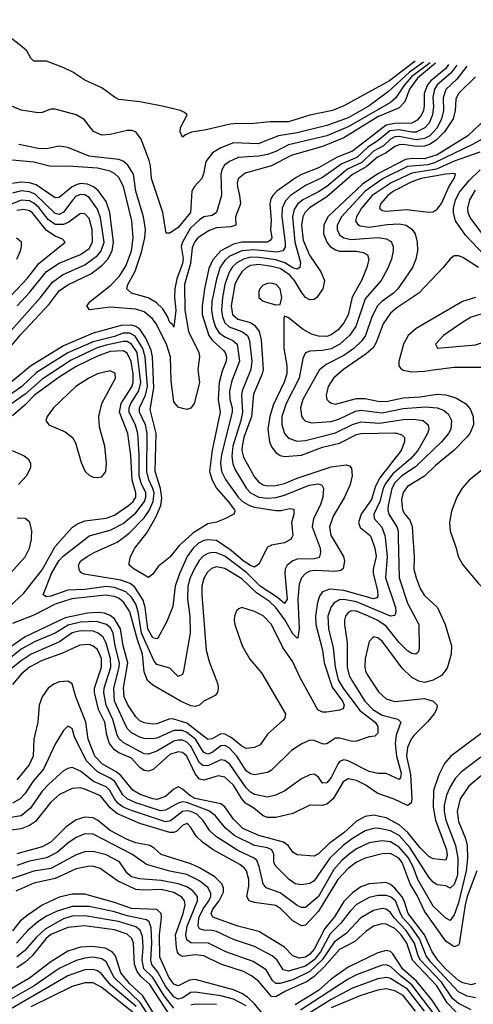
# Model space of a CAD drawing. Header units: inches. Extents: x 1308407 to 1441228, y 959628 to 1036311.
# Tile 623 of 656: x 1380843 to 1382980, y 1027802 to 1032437. Entities that reach past the tile are written whole.
import ezdxf

# ---------------------------------------------------------------- set-up
doc = ezdxf.new("R2010")
doc.units = ezdxf.units.IN
doc.header["$MEASUREMENT"] = 0
doc.layers.add('B3082', color=7, linetype='Continuous')
doc.layers.add('B3083', color=7, linetype='Continuous')

msp = doc.modelspace()

# ---------------------------------------------------------------- linework, layer by layer
at = {"layer": 'B3082', "color": 5}
for points, elevation in [([(1380690, 1029710.5), (1380870, 1029908.7), (1380889.3, 1029950), (1380898.3, 1029990), (1380898.9, 1030000)], 2520), ([(1382564.5, 1030000), (1382574.3, 1029910), (1382566.7, 1029810), (1382613, 1029670), (1382614.7, 1029650), (1382610, 1029632.8), (1382590, 1029628.9), (1382430, 1029696.3), (1382370, 1029708.2), (1382350, 1029705.7), (1382322.5, 1029690), (1382308.9, 1029670), (1382295.3, 1029630), (1382297.5, 1029570), (1382319.7, 1029479.7), (1382328.6, 1029391.4), (1382343.5, 1029330), (1382367.4, 1029290), (1382445.7, 1029185.7), (1382517.1, 1029130), (1382530.5, 1029110), (1382530, 1029079.3), (1382515.9, 1029064.1), (1382490, 1029062.3), (1382430, 1029040.7), (1382410, 1029040.2), (1382350, 1029055.7), (1382330, 1029054.8), (1382290, 1029027.9), (1382273.3, 1029026.7), (1382230, 1029043.7), (1382210, 1029045.2), (1382171.8, 1029028.2), (1382123.5, 1028996.5), (1382030, 1028904.5), (1382010, 1028893.3), (1381950, 1028883.4), (1381930, 1028886.6), (1381910, 1028901), (1381865.6, 1028970), (1381830, 1029010.2), (1381810, 1029020.1), (1381790, 1029018.7), (1381750, 1028988.3), (1381730, 1028980.1), (1381722.4, 1028982.4), (1381708.8, 1028988.8), (1381670.8, 1029050.8), (1381630, 1029082.6), (1381610, 1029090.8), (1381569.2, 1029090.8), (1381490, 1029055.4), (1381470, 1029052), (1381430, 1029053.4), (1381410, 1029059.3), (1381370, 1029080.7), (1381350, 1029100.9), (1381290, 1029230), (1381286.6, 1029290), (1381312.1, 1029390), (1381312.9, 1029410), (1381292.5, 1029490), (1381283.2, 1029550), (1381272.4, 1029572.4), (1381252.4, 1029590), (1381204.5, 1029604.5), (1381130, 1029601.7), (1381072.1, 1029587.9), (1381010, 1029550), (1380916.8, 1029510), (1380850, 1029474.8), (1380750, 1029394.3)], 2540), ([(1380768.8, 1029650), (1380862.8, 1029737.2), (1380950, 1029848), (1381010, 1029957.1), (1381048.7, 1030000)], 2480), ([(1382626.3, 1030000), (1382630.8, 1029810), (1382670, 1029691.1), (1382722.8, 1029590), (1382724.5, 1029475.5), (1382719.3, 1029460.7), (1382708.8, 1029451.2), (1382690, 1029454.2), (1382670, 1029465.6), (1382630, 1029505.5), (1382570, 1029583.1), (1382530, 1029609.7), (1382486.1, 1029630), (1382430, 1029652.4), (1382406.1, 1029653.9), (1382390, 1029647.3), (1382378.4, 1029630), (1382372.9, 1029610), (1382372.3, 1029590), (1382385.6, 1029505.6), (1382385.4, 1029390), (1382395.7, 1029350), (1382410, 1029321.4), (1382468.7, 1029230), (1382507.1, 1029190), (1382550, 1029163.9), (1382624.4, 1029144.4), (1382638.7, 1029130), (1382616.3, 1029070), (1382611.5, 1029030), (1382617.4, 1028970), (1382639.3, 1028890), (1382636.8, 1028870), (1382630, 1028860.8), (1382570, 1028888.5), (1382530, 1028888.4), (1382490, 1028897.9), (1382390, 1028948.6), (1382370, 1028952.9), (1382350, 1028945.3), (1382343.3, 1028936.7), (1382310, 1028869.9), (1382290, 1028845.3), (1382270, 1028843.7), (1382250, 1028872), (1382230, 1028886), (1382210, 1028882.6), (1382170, 1028864.2), (1382092.7, 1028807.3), (1382050, 1028786.2), (1382010, 1028777.8), (1381950, 1028790.3), (1381930, 1028800.3), (1381910, 1028821.3), (1381832.7, 1028932.7), (1381810, 1028950.7), (1381790, 1028953), (1381730, 1028924.9), (1381706, 1028926), (1381690, 1028938.4), (1381650, 1029018.1), (1381630, 1029036.7), (1381610, 1029045.4), (1381590, 1029046.3), (1381570, 1029041), (1381490, 1028994.2), (1381450, 1028980.7), (1381430, 1028980.9), (1381330, 1029035.3), (1381311.9, 1029051.9), (1381301.9, 1029070), (1381282.8, 1029142.8), (1381251.3, 1029210), (1381240.1, 1029270), (1381241.2, 1029290), (1381272.4, 1029390), (1381270.5, 1029430), (1381250, 1029502.8), (1381235.8, 1029530), (1381213.2, 1029550), (1381190, 1029558.3), (1381130, 1029560.1), (1381090, 1029550.7), (1381031, 1029509), (1380897.7, 1029450), (1380850, 1029418.9), (1380789.7, 1029370)], 2560), ([(1382498.1, 1030000), (1382516.6, 1029950), (1382521.8, 1029910), (1382508.6, 1029850), (1382508.7, 1029830), (1382529.2, 1029750.8), (1382530, 1029722.6), (1382524.9, 1029715.1), (1382509.6, 1029710.4), (1382370, 1029750.7), (1382303.8, 1029756.2), (1382270, 1029744), (1382255.7, 1029724.3), (1382245.7, 1029694.3), (1382236.1, 1029630), (1382238.6, 1029590), (1382268.7, 1029470), (1382277.2, 1029410), (1382315.6, 1029295.6), (1382363.4, 1029230), (1382372.2, 1029210), (1382367.2, 1029192.8), (1382350, 1029186.3), (1382290, 1029177.3), (1382270, 1029177.2), (1382248, 1029188), (1382163, 1029343), (1382130, 1029414.4), (1382082.8, 1029482.8), (1382030, 1029590.2), (1381990, 1029631.4), (1381950, 1029651.2), (1381890, 1029669.9), (1381875.3, 1029664.7), (1381865.1, 1029654.9), (1381855, 1029630), (1381852.9, 1029610), (1381856, 1029590), (1381891.5, 1029490), (1381927.7, 1029427.7), (1381982.6, 1029362.6), (1382094.6, 1029170), (1382091.9, 1029150), (1382082, 1029138), (1382010, 1029074), (1381976.5, 1029023.5), (1381950, 1029011.1), (1381910, 1029007.2), (1381890, 1029017.7), (1381838.8, 1029058.8), (1381810, 1029073.5), (1381790, 1029075.3), (1381750, 1029052.9), (1381730, 1029048.9), (1381630, 1029125.2), (1381570, 1029145.1), (1381550, 1029146.1), (1381490, 1029122.6), (1381470, 1029121.2), (1381430, 1029127.4), (1381410, 1029136.1), (1381390, 1029156.4), (1381352.6, 1029212.6), (1381335.4, 1029250), (1381332.6, 1029292.6), (1381352.4, 1029410), (1381331.1, 1029490), (1381317.8, 1029570), (1381290, 1029616.6), (1381270, 1029632), (1381243.1, 1029643.1), (1381210, 1029647.5), (1381163.5, 1029643.5), (1381058.4, 1029621.6), (1380870, 1029531.5), (1380797.3, 1029482.7)], 2520), ([(1382314.9, 1030000), (1382368.6, 1029910), (1382372.3, 1029887.7), (1382366.6, 1029853.4), (1382355.3, 1029844.7), (1382330, 1029840.5), (1382235.3, 1029844.7), (1382210, 1029842), (1382188.9, 1029831.1), (1382170.5, 1029809.5), (1382159.8, 1029780.2), (1382152.7, 1029710), (1382159.5, 1029570), (1382153.1, 1029526.9), (1382150, 1029525.7), (1382130, 1029547.1), (1382092.6, 1029612.6), (1382050.1, 1029670.1), (1382019.2, 1029699.2), (1381959, 1029739), (1381890, 1029805.8), (1381810, 1029854.4), (1381770, 1029861.9), (1381746.3, 1029853.7), (1381725.6, 1029834.4), (1381710, 1029806.6), (1381701.5, 1029770), (1381701.8, 1029730), (1381721, 1029470), (1381736.2, 1029416.2), (1381776.4, 1029310), (1381778.8, 1029290), (1381775.5, 1029270), (1381764.3, 1029255.7), (1381711.4, 1029230), (1381689.7, 1029210.3), (1381670, 1029204), (1381650, 1029207.6), (1381600.6, 1029230), (1381470, 1029304.8), (1381446, 1029326), (1381430, 1029366.9), (1381421.1, 1029450), (1381397.6, 1029517.6), (1381361.4, 1029650), (1381333.7, 1029693.7), (1381312, 1029712), (1381290, 1029722.1), (1381248.3, 1029728.3), (1381089.4, 1029710.6), (1381010, 1029685.4), (1380910, 1029635), (1380810, 1029594.4)], 2480), ([(1382694.9, 1030000), (1382700.5, 1029910), (1382699.7, 1029850), (1382710, 1029810.3), (1382730, 1029760.2), (1382748.6, 1029728.6), (1382810.8, 1029670), (1382846.6, 1029590), (1382876.8, 1029490), (1382876.1, 1029450), (1382856, 1029384), (1382829.6, 1029350.4), (1382790, 1029328.2), (1382750, 1029317.9), (1382723.3, 1029323.3), (1382690, 1029341.3), (1382644.4, 1029384.4), (1382550, 1029511.8), (1382530, 1029527.4), (1382510, 1029531.5), (1382489.6, 1029510.4), (1382470.1, 1029430), (1382468.6, 1029390), (1382472.5, 1029370), (1382483.1, 1029350), (1382533.1, 1029273.1), (1382570, 1029240.4), (1382610, 1029227.9), (1382750, 1029242.7), (1382790, 1029230.2), (1382809.2, 1029210), (1382806.7, 1029190), (1382795, 1029170), (1382765.9, 1029134.1), (1382701.6, 1029070), (1382686.9, 1029050), (1382669.1, 1029010.9), (1382665.6, 1028970), (1382683.9, 1028883.9), (1382689.7, 1028770.3), (1382686.4, 1028750), (1382670, 1028738.6), (1382607.7, 1028767.7), (1382530, 1028795.3), (1382470, 1028835.4), (1382430, 1028856.2), (1382390, 1028863.1), (1382366.1, 1028850), (1382319.1, 1028770), (1382290, 1028744.5), (1382270, 1028737.6), (1382210, 1028740.4), (1382130, 1028700.7), (1382050, 1028681.7), (1382010, 1028682.1), (1381989.9, 1028690), (1381946.1, 1028726.1), (1381906.5, 1028750), (1381890, 1028769.1), (1381850, 1028834.7), (1381810, 1028872.2), (1381777.4, 1028877.4), (1381710, 1028858), (1381690, 1028862.1), (1381670, 1028887.7), (1381630.9, 1028970.9), (1381610, 1028987.2), (1381590, 1028990.8), (1381550, 1028978.4), (1381471.9, 1028908.1), (1381450, 1028900.7), (1381430, 1028903.3), (1381410, 1028917.9), (1381370, 1028961.4), (1381310, 1028987), (1381290, 1028999.9), (1381266.5, 1029030), (1381253.1, 1029070), (1381244, 1029130), (1381214.5, 1029190), (1381195.1, 1029270), (1381195.2, 1029290), (1381229.3, 1029390), (1381228.9, 1029430), (1381210, 1029472.6), (1381190, 1029488.7), (1381170, 1029495.6), (1381126.4, 1029493.6), (1381044.4, 1029455.6), (1380950, 1029420.2), (1380890, 1029389.3), (1380850, 1029357.2), (1380810, 1029307.8)], 2580), ([(1382239.3, 1030000), (1382258, 1029950), (1382259.5, 1029930), (1382256.1, 1029910), (1382250, 1029904.3), (1382230, 1029899), (1382150, 1029897.2), (1382129.6, 1029890.4), (1382103.7, 1029870), (1382093.7, 1029850), (1382091.3, 1029830), (1382102.4, 1029710), (1382090, 1029689.9), (1382057.4, 1029717.4), (1381976.2, 1029770), (1381913.1, 1029833.1), (1381810, 1029911.2), (1381770, 1029928), (1381750, 1029928.9), (1381730, 1029924.5), (1381708, 1029912), (1381688.1, 1029891.9), (1381665.9, 1029854.1), (1381646.4, 1029810), (1381635.1, 1029770), (1381633.7, 1029710), (1381645.1, 1029630), (1381646.2, 1029550), (1381615.1, 1029370), (1381610, 1029355.1), (1381590, 1029345.1), (1381550, 1029385.4), (1381490, 1029402.6), (1381477.4, 1029417.4), (1381417.5, 1029550), (1381400.7, 1029650), (1381390, 1029686.7), (1381370, 1029718.9), (1381343.4, 1029743.4), (1381290, 1029765.2), (1381250, 1029769.7), (1381150, 1029754.9), (1381070, 1029751.4), (1380990, 1029723.2), (1380970, 1029720.2), (1380953.6, 1029730), (1380992.7, 1029830), (1381028.1, 1029890), (1381047.9, 1029912.1), (1381161, 1030000)], 2460), ([(1382124.3, 1030000), (1382118.5, 1029990), (1382090, 1029974.5), (1382030, 1029964.2), (1382010, 1029955.1), (1381970, 1029873.7), (1381950, 1029860.9), (1381930, 1029867.6), (1381896.3, 1029890), (1381838.7, 1029938.7), (1381770, 1029986.2), (1381730, 1029989.1), (1381710, 1029985.3), (1381686.2, 1029973.8), (1381660.4, 1029950), (1381632.8, 1029910), (1381594.4, 1029825.6), (1381575.5, 1029770), (1381565.2, 1029674.8), (1381536.3, 1029603.7), (1381493.7, 1029526.3), (1381490, 1029523.5), (1381470, 1029527.8), (1381446.9, 1029570), (1381434.3, 1029670), (1381424.8, 1029704.8), (1381385.6, 1029765.6), (1381363.1, 1029783.1), (1381319.6, 1029799.6), (1381146.9, 1029826.9), (1381133.8, 1029833.8), (1381125.1, 1029845.1), (1381119.8, 1029870), (1381131.6, 1029890), (1381160.6, 1029910), (1381193.6, 1029930), (1381302.3, 1029977.7), (1381331.6, 1030000)], 2440), ([(1381636.2, 1030000), (1381596.2, 1029963.8), (1381550, 1029907.7), (1381495.9, 1029864.1), (1381470, 1029827.3), (1381450, 1029811.2), (1381383, 1029850), (1381359.7, 1029870), (1381359.4, 1029879.4), (1381365.2, 1029910), (1381385.3, 1029950), (1381425.6, 1030000)], 2420), ([(1382881.8, 1030000), (1382899.5, 1029950), (1382908.1, 1029910), (1382930.5, 1029870.5), (1383003.7, 1029783.7), (1383065.3, 1029725.3), (1383150, 1029624), (1383190, 1029604.4), (1383210, 1029601.8), (1383250, 1029609.4), (1383290, 1029636.1), (1383310, 1029662), (1383364.5, 1029750), (1383398.5, 1029830), (1383445.1, 1029910), (1383467.9, 1029970), (1383501, 1030000)], 2620), ([(1383054.9, 1029105.1), (1382873.9, 1028970), (1382843.8, 1028936.2), (1382817.2, 1028882.8), (1382791.7, 1028808.3), (1382790.3, 1028730), (1382801.4, 1028670), (1382853.2, 1028530), (1382856.4, 1028503.6), (1382850, 1028481.6), (1382790, 1028487.8), (1382770, 1028498.5), (1382730, 1028539.1), (1382671.1, 1028611.1), (1382630, 1028647.5), (1382570, 1028679.6), (1382510, 1028692.2), (1382470, 1028686.7), (1382430, 1028664.3), (1382370, 1028609.7), (1382300.5, 1028559.5), (1382250, 1028511.3), (1382230, 1028500.4), (1382150, 1028506.5), (1382130, 1028519.2), (1382107.7, 1028550), (1382085.7, 1028565.7), (1381970, 1028597.3), (1381894.8, 1028630), (1381850, 1028674.3), (1381810, 1028731.8), (1381790, 1028746.3), (1381670, 1028771.2), (1381644.7, 1028784.7), (1381610, 1028815.8), (1381590, 1028826.5), (1381570, 1028815), (1381530, 1028780.9), (1381490, 1028767.2), (1381470, 1028769.7), (1381411.1, 1028790), (1381375.6, 1028810), (1381319.9, 1028879.9), (1381297.3, 1028897.3), (1381232.9, 1028932.9), (1381196.9, 1028970), (1381165.6, 1029050), (1381155.7, 1029130), (1381107.3, 1029250), (1381090.3, 1029310.3), (1381070, 1029323.4), (1381030, 1029319.9), (1381005, 1029310), (1380978, 1029290), (1380949.5, 1029250), (1380935.9, 1029210), (1380928.6, 1029130), (1380910.1, 1029050), (1380907.3, 1028970), (1380888, 1028930), (1380830, 1028859.2)], 2620), ([(1383014.4, 1028965.6), (1382923.6, 1028896.4), (1382894.5, 1028865.5), (1382870, 1028826.9), (1382852.7, 1028787.3), (1382841.9, 1028738.1), (1382841.7, 1028710), (1382849.5, 1028670), (1382896.1, 1028550), (1382907.4, 1028490), (1382905, 1028410), (1382890, 1028366.5), (1382870, 1028349.8), (1382850, 1028359.5), (1382810, 1028365.2), (1382790, 1028376.9), (1382770, 1028400.4), (1382681, 1028541), (1382630, 1028597.5), (1382590, 1028619.4), (1382530, 1028630.9), (1382510, 1028630.3), (1382470, 1028618.5), (1382410, 1028583), (1382367.1, 1028550), (1382303.8, 1028490), (1382230, 1028383.2), (1382210, 1028370.6), (1382170, 1028365.5), (1382140.4, 1028370), (1382111.9, 1028390), (1382050, 1028453.3), (1382040.2, 1028470), (1382039.5, 1028510), (1382031.4, 1028530), (1382010, 1028539.1), (1381949.3, 1028549.3), (1381856.3, 1028596.3), (1381812, 1028632), (1381766, 1028690), (1381733.7, 1028713.7), (1381630, 1028752.3), (1381610, 1028755.2), (1381590, 1028749.4), (1381530, 1028715.7), (1381507.1, 1028712.9), (1381390, 1028750.9), (1381349.4, 1028769.4), (1381328.9, 1028788.9), (1381290.9, 1028850.9), (1381270, 1028866.3), (1381210, 1028896.3), (1381156.7, 1028950), (1381101, 1029061), (1381090, 1029100.9), (1381070, 1029111.5), (1381050, 1029091.5), (1381010, 1029027.3), (1380955.3, 1028910), (1380906.4, 1028853.6), (1380867.2, 1028792.8), (1380846, 1028770), (1380810, 1028748.8)], 2640), ([(1383030, 1028888.3), (1382957.9, 1028830), (1382918.3, 1028770), (1382903.3, 1028710), (1382910, 1028663.6), (1382942.2, 1028582.2), (1382950.3, 1028550), (1382952.6, 1028490), (1382946.5, 1028430), (1382910, 1028280.2), (1382890, 1028223.9), (1382870, 1028197.5), (1382850, 1028207.2), (1382790, 1028264.9), (1382718.4, 1028390), (1382695.8, 1028450), (1382672.9, 1028492.9), (1382630, 1028541.8), (1382590, 1028567.1), (1382548.5, 1028571.5), (1382490, 1028562.7), (1382430, 1028533.7), (1382395.2, 1028510), (1382360.1, 1028479.9), (1382323.3, 1028436.7), (1382250, 1028310.3), (1382190, 1028258.7), (1382170, 1028257.5), (1382150, 1028267.2), (1382070, 1028327.3), (1382004.9, 1028350), (1381989.9, 1028369.9), (1381971.5, 1028451.5), (1381959.7, 1028479.7), (1381948.4, 1028490), (1381870, 1028526.8), (1381770.2, 1028590.2), (1381738.6, 1028618.6), (1381706.5, 1028670), (1381677.2, 1028697.2), (1381649.8, 1028710.2), (1381630, 1028713.4), (1381610.4, 1028709.6), (1381554.2, 1028665.8), (1381530, 1028661.8), (1381370, 1028714.3), (1381330.8, 1028730.8), (1381307.3, 1028747.3), (1381289.5, 1028769.5), (1381268.5, 1028808.5), (1381250, 1028826.6), (1381191.6, 1028851.6), (1381130, 1028899.7), (1381090, 1028916.9), (1381070, 1028913.2), (1381050, 1028901.7), (1380980.9, 1028839.1), (1380950, 1028805.3), (1380894.2, 1028725.8), (1380850, 1028689.9), (1380790, 1028680.1)], 2660), ([(1382996.4, 1028430), (1382951.3, 1028310), (1382940.7, 1028270), (1382912.9, 1028087.1), (1382910, 1028080.3), (1382890, 1028073.7), (1382850, 1028099.1), (1382750, 1028240.5), (1382715.4, 1028315.4), (1382682, 1028370), (1382644.1, 1028470), (1382629.2, 1028490), (1382590, 1028512.5), (1382550, 1028511.5), (1382470, 1028490.6), (1382430, 1028471.5), (1382390, 1028441.5), (1382341, 1028390), (1382250, 1028240.7), (1382190, 1028174.5), (1382170, 1028172.2), (1382130, 1028195), (1382072.5, 1028252.5), (1382050, 1028267.4), (1381950, 1028281.5), (1381923.7, 1028290), (1381913, 1028310), (1381922.1, 1028357.9), (1381922.8, 1028390), (1381911.7, 1028430), (1381902.8, 1028442.8), (1381880.1, 1028460.1), (1381754.9, 1028530), (1381705, 1028565), (1381673.9, 1028593.9), (1381650, 1028635.3), (1381635.3, 1028650), (1381630, 1028652.8), (1381610, 1028643.8), (1381582.9, 1028617.1), (1381570, 1028611.4), (1381550, 1028611.3), (1381410, 1028653.7), (1381300.8, 1028700.8), (1381270, 1028727.3), (1381223.9, 1028783.9), (1381150, 1028815.4), (1381130, 1028820.7), (1381090, 1028817.7), (1381030.6, 1028789.4), (1380990, 1028754), (1380917.3, 1028662.7), (1380890, 1028643.8), (1380850, 1028628.1), (1380790, 1028620.7)], 2680), ([(1382990, 1027899.7), (1382970, 1027894.5), (1382930, 1027902.9), (1382910, 1027913.9), (1382850, 1027967.6), (1382812.3, 1028010), (1382785.4, 1028050), (1382749.6, 1028130), (1382673.6, 1028230), (1382654.5, 1028290), (1382643.4, 1028310), (1382610, 1028349.1), (1382590, 1028366.2), (1382570, 1028375.7), (1382490, 1028370.2), (1382450, 1028354.9), (1382410, 1028327.9), (1382370, 1028286.2), (1382325.2, 1028214.8), (1382280.1, 1028159.9), (1382230, 1028061.5), (1382210, 1028038.6), (1382190, 1028025), (1382159.2, 1028019.2), (1382130.5, 1028030), (1382090, 1028071.5), (1381970, 1028145.3), (1381870, 1028170.9), (1381753.1, 1028213.1), (1381745, 1028230), (1381752.8, 1028250), (1381783.5, 1028290), (1381802.8, 1028330), (1381803.2, 1028350), (1381795.2, 1028370), (1381762.1, 1028402.1), (1381690, 1028445.4), (1381650, 1028463.5), (1381510, 1028507), (1381477.1, 1028537.1), (1381455.6, 1028550), (1381390, 1028563.1), (1381350, 1028578.3), (1381270, 1028620.4), (1381210, 1028669.3), (1381190, 1028679.8), (1381150, 1028683.9), (1381109.3, 1028670.7), (1381062.2, 1028637.8), (1380990, 1028565.9), (1380950, 1028543.1), (1380830, 1028511)], 2720), ([(1382990, 1027832.7), (1382950, 1027841.5), (1382910, 1027860.8), (1382780.1, 1028000.1), (1382757.7, 1028030), (1382726.1, 1028110), (1382687.5, 1028167.5), (1382648.2, 1028210), (1382636.1, 1028230), (1382612.8, 1028290), (1382590, 1028309.1), (1382570, 1028315.4), (1382530, 1028314.2), (1382490, 1028305.8), (1382430, 1028272.2), (1382399.1, 1028240.9), (1382356.2, 1028183.8), (1382306.3, 1028133.7), (1382259.7, 1028050), (1382230, 1028012.1), (1382190, 1027981.8), (1382110, 1027958.9), (1382084.9, 1027964.9), (1382056.1, 1028010), (1382032.8, 1028030), (1381950, 1028074.2), (1381850, 1028108.1), (1381770, 1028145.3), (1381750, 1028150.2), (1381710, 1028151), (1381690, 1028157.8), (1381683.4, 1028170), (1381687.7, 1028210), (1381707.4, 1028252.6), (1381733.7, 1028290), (1381743.5, 1028310), (1381743.5, 1028323.5), (1381731.5, 1028350), (1381690, 1028384.3), (1381630, 1028413.6), (1381550, 1028429.1), (1381440.9, 1028460.9), (1381371.4, 1028510), (1381190, 1028604.1), (1381150, 1028604.7), (1381110, 1028588.2), (1381070, 1028560.5), (1381022, 1028518), (1380970, 1028492.6), (1380890, 1028476.1), (1380830, 1028456.2)], 2740), ([(1382970, 1027775.7), (1382910, 1027805.6), (1382882.4, 1027830), (1382830, 1027907.2), (1382731.6, 1028010), (1382720, 1028030), (1382702, 1028090), (1382663.7, 1028150), (1382607, 1028210), (1382590, 1028234.1), (1382570, 1028250.7), (1382550, 1028253.3), (1382510, 1028244.7), (1382450, 1028209.9), (1382382.1, 1028137.9), (1382325, 1028095), (1382268.1, 1028011.9), (1382210, 1027957.1), (1382130, 1027918.2), (1382070, 1027899.8), (1382050, 1027900.8), (1382034.7, 1027914.7), (1382004.2, 1027964.2), (1381943.2, 1028003.2), (1381814.2, 1028050), (1381731.9, 1028090), (1381650, 1028091.4), (1381630, 1028105.2), (1381625.6, 1028130), (1381632.8, 1028170), (1381681.1, 1028290), (1381680.8, 1028310), (1381657.5, 1028337.5), (1381630, 1028355.4), (1381590, 1028370), (1381510, 1028385.4), (1381407, 1028393), (1381370, 1028403.1), (1381350, 1028419.5), (1381313.5, 1028473.5), (1381250, 1028506.7), (1381190, 1028522.2), (1381150, 1028519.5), (1381110, 1028506.3), (1380990, 1028441.3), (1380910, 1028429.4), (1380776.8, 1028383.2)], 2760), ([(1382930, 1027732.9), (1382856.5, 1027810), (1382807.9, 1027890), (1382692.6, 1028010), (1382666.8, 1028090), (1382640.1, 1028130), (1382610, 1028159.5), (1382570, 1028180.1), (1382550, 1028181.9), (1382510, 1028170.3), (1382474.1, 1028145.9), (1382421.3, 1028098.7), (1382350, 1028059.7), (1382279.4, 1027980.6), (1382230, 1027933.1), (1382197.8, 1027910), (1382095.2, 1027864.8), (1382050, 1027838.2), (1382030, 1027838.9), (1381970, 1027909.9), (1381935.8, 1027935.8), (1381896.8, 1027956.8), (1381790, 1027992.1), (1381709.9, 1028029.9), (1381670, 1028035.3), (1381610, 1028026.8), (1381595.7, 1028035.7), (1381587.4, 1028047.4), (1381581.5, 1028070), (1381577.6, 1028130), (1381613.3, 1028230), (1381622.7, 1028270), (1381619.4, 1028290), (1381606.9, 1028306.9), (1381570, 1028328.6), (1381510, 1028342.8), (1381430, 1028339.6), (1381390, 1028343.5), (1381303.4, 1028383.4), (1381221.9, 1028441.9), (1381191.9, 1028451.9), (1381172.7, 1028452.7), (1381110, 1028440.4), (1381010, 1028395.1), (1380910, 1028373.4), (1380824.7, 1028335.3)], 2780), ([(1382010, 1027731.6), (1381950, 1027804.3), (1381916.2, 1027836.2), (1381890, 1027853.7), (1381850, 1027870.9), (1381670, 1027918.5), (1381643.7, 1027916.3), (1381590, 1027889.3), (1381570, 1027897.7), (1381545.8, 1027930), (1381504, 1028024), (1381501.7, 1028130), (1381511.8, 1028211.8), (1381509.5, 1028230), (1381490, 1028248.3), (1381370, 1028252.9), (1381290, 1028282.1), (1381150, 1028320.3), (1381090, 1028321.4), (1381030, 1028307.2), (1380950, 1028269.6), (1380878.8, 1028221.2), (1380846, 1028194), (1380810, 1028148.7)], 2820), ([(1381910, 1027794.7), (1381850, 1027827.3), (1381790, 1027842.8), (1381670, 1027859.8), (1381650, 1027857.8), (1381609, 1027831), (1381590, 1027827.4), (1381570, 1027838.2), (1381530, 1027887.4), (1381494.3, 1027954.3), (1381465.9, 1027990), (1381460.6, 1028010), (1381465.8, 1028090), (1381462.7, 1028162.7), (1381453.9, 1028190), (1381440.6, 1028200.6), (1381350, 1028218.5), (1381290, 1028237.3), (1381170, 1028263.4), (1381090, 1028263), (1381019.2, 1028240.8), (1380970, 1028217.1), (1380928.2, 1028190), (1380882, 1028150), (1380829.1, 1028090.9)], 2840), ([(1381570, 1027784.4), (1381523.1, 1027843.1), (1381470, 1027929.2), (1381428.5, 1027970), (1381420.2, 1028010), (1381425, 1028070), (1381421.4, 1028121.4), (1381411.1, 1028151.1), (1381390, 1028167.3), (1381308.3, 1028191.7), (1381150, 1028219.3), (1381090, 1028217.4), (1381050, 1028205.6), (1380963.9, 1028156.1), (1380922.1, 1028117.9), (1380865.6, 1028054.4), (1380830, 1028025.5)], 2860), ([(1381550, 1027751.4), (1381456.1, 1027896.1), (1381413.8, 1027933.8), (1381396.5, 1027956.5), (1381383.8, 1027990), (1381379.1, 1028090), (1381371.5, 1028111.5), (1381350, 1028132.8), (1381290, 1028152.5), (1381147.9, 1028172.1), (1381070, 1028164.3), (1380990, 1028130.6), (1380967.1, 1028110), (1380901.6, 1028030), (1380870, 1028000.1), (1380830, 1027974)], 2880), ([(1381550, 1027635.9), (1381422.9, 1027842.9), (1381360.4, 1027900.4), (1381319.6, 1027950), (1381294.7, 1028030), (1381278.7, 1028050), (1381246.7, 1028066.7), (1381185, 1028074.9), (1381130, 1028071.6), (1381070, 1028052.7), (1380990, 1028002.3), (1380890, 1027925.5), (1380702.7, 1027817.3)], 2920), ([(1382846.7, 1027730), (1382784, 1027824), (1382711.6, 1027911.6), (1382648.1, 1027968.1), (1382600.5, 1028040.5), (1382590, 1028050.3), (1382570, 1028055.2), (1382530, 1028045.4), (1382390, 1027976.9), (1382310, 1027920.2), (1382250, 1027866.7), (1382140.3, 1027799.7)], 2820), ([(1381442.8, 1027762.8), (1381411.1, 1027811.1), (1381288.4, 1027928.4), (1381250, 1028002.8), (1381230, 1028016.9), (1381190, 1028024.1), (1381150, 1028020.2), (1381110, 1028009.1), (1381030, 1027971.1), (1380910.9, 1027890), (1380758.3, 1027801.7)], 2940), ([(1381391.5, 1027791.5), (1381272.5, 1027892.5), (1381227.2, 1027947.2), (1381210, 1027960.8), (1381190, 1027967.1), (1381150, 1027965.3), (1381070, 1027935.9), (1380800.3, 1027779.7)], 2960), ([(1382800.2, 1027750), (1382690, 1027894.9), (1382636.3, 1027936.3), (1382590, 1027979.8), (1382570, 1027987.7), (1382550, 1027987.4), (1382430, 1027941.4), (1382390, 1027920.9), (1382165.6, 1027774.4)], 2840), ([(1381381.5, 1027761.5), (1381230, 1027882.2), (1381190, 1027903.9), (1381150, 1027904.3), (1381090, 1027886.7), (1380895.5, 1027790)], 2980), ([(1382749.8, 1027770), (1382670, 1027873.6), (1382590, 1027924.1), (1382570, 1027928.9), (1382530, 1027922.3), (1382410, 1027877.8), (1382310, 1027824.5), (1382202.1, 1027757.9)], 2860), ([(1382707, 1027770), (1382650, 1027843.2), (1382610, 1027865.7), (1382570, 1027875.4), (1382530, 1027869.2), (1382450, 1027844.3), (1382310, 1027785.7)], 2880), ([(1381770, 1027802.2), (1381670, 1027802.6), (1381650, 1027798.6)], 2860)]:
    msp.add_lwpolyline(points, dxfattribs=dict(at, elevation=elevation))
at = {"layer": 'B3083', "color": 5}
for points, elevation in [([(1382705.5, 1032241.7), (1382584.6, 1032150), (1382370, 1032031.2), (1382316.5, 1032010), (1382210, 1031987.5), (1382110, 1031956.4), (1382023.4, 1031956.6), (1381930, 1031946.6), (1381870, 1031948.7), (1381835, 1031945), (1381721.9, 1031918.1), (1381652.4, 1031907.6), (1381624.1, 1031895.9), (1381610, 1031884.2), (1381598.8, 1031910), (1381600.2, 1031930), (1381632.4, 1031990), (1381620.3, 1032000.3), (1381600.9, 1032010), (1381514, 1032030), (1381410, 1032049.9), (1381310, 1032061.9), (1381290, 1032071.9), (1381230, 1032117), (1381150, 1032153.3), (1381093.9, 1032190), (1381050.6, 1032210.6), (1380970, 1032241.5), (1380910, 1032241.6), (1380896.4, 1032256.4), (1380877.1, 1032290), (1380854.7, 1032310), (1380690.5, 1032437.2)], 2320), ([(1382745.5, 1032237.8), (1382679, 1032190), (1382580.8, 1032099.2), (1382490, 1032031.4), (1382390, 1031975.7), (1382290, 1031938.6), (1382150, 1031905.1), (1382062.3, 1031890), (1381966.6, 1031853.4), (1381850, 1031858), (1381790, 1031834), (1381751.3, 1031810), (1381719.4, 1031770), (1381708.9, 1031711.1), (1381700.6, 1031690), (1381667.3, 1031652.7), (1381654.2, 1031630), (1381648.1, 1031530), (1381590, 1031458.3), (1381550, 1031431.8), (1381532.9, 1031432.9), (1381517.6, 1031530), (1381463.6, 1031690), (1381459.8, 1031750), (1381453.7, 1031773.7), (1381415.5, 1031875.5), (1381390, 1031909.6), (1381370, 1031915.8), (1381350, 1031916), (1381270, 1031896.2), (1381230, 1031894), (1381190.7, 1031910.7), (1381147.6, 1031967.6), (1381108.7, 1031988.7), (1381010, 1032015.8), (1380990, 1032015.4), (1380950, 1032001), (1380930, 1031998.5), (1380850, 1032010.9), (1380810, 1032028.7)], 2340), ([(1382802.3, 1032232.2), (1382717.5, 1032162.5), (1382678.9, 1032110), (1382656.5, 1032050), (1382630, 1032022.5), (1382530, 1031979.9), (1382370, 1031881.4), (1382270, 1031839.6), (1382121.9, 1031798.1), (1382030, 1031748.8), (1381905.6, 1031714.4), (1381874.6, 1031690), (1381867.6, 1031670), (1381868.8, 1031651.2), (1381879.2, 1031610), (1381883, 1031570), (1381859.6, 1031510), (1381860.8, 1031470), (1381837.7, 1031462.3), (1381770, 1031457.6), (1381735, 1031445), (1381681.9, 1031410), (1381666.6, 1031390), (1381656.4, 1031363.6), (1381647.4, 1031290), (1381620.3, 1031190), (1381621.5, 1031070), (1381637.9, 1030970), (1381686.5, 1030870), (1381690.1, 1030850), (1381683.1, 1030790), (1381691, 1030730), (1381665.2, 1030630), (1381650, 1030608.4), (1381630, 1030603), (1381610, 1030607), (1381590, 1030614), (1381570, 1030638), (1381556.3, 1030736.3), (1381553.5, 1030850), (1381534.7, 1030910), (1381486.3, 1031006.3), (1381469.2, 1031029.2), (1381430, 1031061.5), (1381390, 1031075.4), (1381270, 1031084.6), (1381172.3, 1031072.2), (1381159.8, 1031090), (1381175.9, 1031110), (1381272.6, 1031187.4), (1381311.8, 1031228.2), (1381342.6, 1031277.4), (1381369.3, 1031350), (1381377.1, 1031410), (1381371.1, 1031490), (1381331.7, 1031651.7), (1381310, 1031694.7), (1381291.7, 1031711.7), (1381270, 1031723.7), (1381210, 1031738.9), (1381072.4, 1031747.6), (1380990, 1031746.3), (1380910, 1031766.1), (1380810, 1031776.1)], 2380), ([(1382775.8, 1032234.8), (1382770.4, 1032229.6), (1382690.7, 1032170), (1382655.9, 1032130), (1382614.4, 1032070), (1382590, 1032047.7), (1382390, 1031933.2), (1382290, 1031890.6), (1382110, 1031848.3), (1382050, 1031816.3), (1382010, 1031803.2), (1381970, 1031795.3), (1381872, 1031788), (1381831.1, 1031770), (1381807.9, 1031752.1), (1381794.9, 1031730), (1381790.5, 1031710), (1381793.3, 1031610), (1381770.1, 1031529.9), (1381750, 1031515.3), (1381710, 1031509.9), (1381690, 1031495.6), (1381646.2, 1031453.8), (1381609.5, 1031390), (1381603.5, 1031370), (1381613.4, 1031313.4), (1381610.8, 1031290), (1381583, 1031217), (1381573.6, 1031170), (1381572.2, 1031130), (1381578.4, 1031070), (1381570, 1030989.4), (1381562.5, 1031002.5), (1381550, 1031011.3), (1381539.9, 1031039.9), (1381516.8, 1031076.8), (1381486.5, 1031106.5), (1381448.6, 1031128.6), (1381370, 1031149.2), (1381348.5, 1031170), (1381353.2, 1031190), (1381386.6, 1031253.4), (1381417.4, 1031342.6), (1381432.2, 1031410), (1381435.3, 1031450), (1381427, 1031510), (1381390.6, 1031630), (1381379.2, 1031710), (1381352.8, 1031752.8), (1381330, 1031770.8), (1381310, 1031779.2), (1381170, 1031794.4), (1381070, 1031836.2), (1381030, 1031841.8), (1380970, 1031829.4), (1380930, 1031831.4), (1380839.6, 1031850)], 2360), ([(1382863.1, 1032226.3), (1382850, 1032208), (1382779.8, 1032150), (1382763.6, 1032130), (1382748.5, 1032090), (1382748.6, 1032031.4), (1382744.4, 1032010), (1382733.8, 1031986.2), (1382715.7, 1031964.3), (1382690, 1031950), (1382610, 1031948.3), (1382570, 1031940.4), (1382410, 1031819.1), (1382338.7, 1031790), (1382250, 1031739.2), (1382170.7, 1031709.3), (1382145.1, 1031694.9), (1382055, 1031630), (1382035.4, 1031610), (1382026.6, 1031593.4), (1382022.1, 1031570), (1382027.5, 1031492.5), (1382024.8, 1031450), (1382030.8, 1031410), (1382022.8, 1031397.2), (1382010, 1031390), (1381890, 1031390.7), (1381850, 1031381.2), (1381790.5, 1031349.5), (1381752.5, 1031307.5), (1381734.3, 1031265.7), (1381713.9, 1031170), (1381702.3, 1031090), (1381702.9, 1031050), (1381734.7, 1030950), (1381750, 1030928.5), (1381802.1, 1030882.1), (1381811.1, 1030870), (1381817.1, 1030850), (1381815.9, 1030830), (1381796.5, 1030783.5), (1381783.5, 1030730), (1381778.2, 1030650), (1381787.1, 1030590), (1381749.4, 1030410.6), (1381737.7, 1030310), (1381749.8, 1030270), (1381770, 1030232), (1381825.7, 1030170), (1381855.7, 1030130), (1381855.9, 1030124.1), (1381852.6, 1030110), (1381810, 1030087.6), (1381770, 1030071.6), (1381730, 1030064.4), (1381659.2, 1030020.8), (1381636.2, 1030000)], 2420), ([(1382901.4, 1032222.5), (1382874.4, 1032185.6), (1382810, 1032130.7), (1382796.8, 1032110), (1382788.9, 1032071.1), (1382791.6, 1032028.4), (1382787.2, 1031990), (1382771.1, 1031950), (1382752.1, 1031927.9), (1382710, 1031907.9), (1382690, 1031907.2), (1382630, 1031919.4), (1382585.8, 1031914.2), (1382531.5, 1031868.5), (1382482.5, 1031837.5), (1382431.6, 1031788.4), (1382360.7, 1031759.3), (1382270, 1031694.9), (1382190, 1031657), (1382119.5, 1031610), (1382095.3, 1031584.7), (1382079.4, 1031550), (1382078.5, 1031510), (1382093.4, 1031386.6), (1382093, 1031367), (1382083.3, 1031350), (1382056.3, 1031343.7), (1381946.1, 1031353.9), (1381890, 1031349.1), (1381830, 1031322), (1381810, 1031303.9), (1381788.3, 1031271.7), (1381770, 1031216.5), (1381748.9, 1031110), (1381747.2, 1031070), (1381752.8, 1031030), (1381765.4, 1030990), (1381783.3, 1030963.3), (1381810, 1030943.9), (1381847.9, 1030927.9), (1381867.6, 1030910), (1381879.3, 1030830), (1381842.8, 1030737.2), (1381831.8, 1030690), (1381833, 1030650), (1381843.4, 1030610), (1381843.9, 1030590), (1381794.1, 1030390), (1381789, 1030350), (1381793.9, 1030310), (1381812.4, 1030272.4), (1381871.6, 1030190), (1381892.4, 1030170), (1381926.2, 1030150), (1381950, 1030142.1), (1382050, 1030126.7), (1382073.5, 1030126.5), (1382115.9, 1030135.9), (1382133.9, 1030133.9), (1382135, 1030110), (1382123.1, 1030070), (1382130.1, 1030009.9), (1382124.3, 1030000)], 2440), ([(1382949.8, 1032217.7), (1382902.4, 1032157.6), (1382850.9, 1032109.1), (1382837, 1032070), (1382838.5, 1032010), (1382830.3, 1031970), (1382810, 1031928.2), (1382774.5, 1031890), (1382750, 1031877.9), (1382710, 1031871), (1382630, 1031887.4), (1382610, 1031885.7), (1382590, 1031874.3), (1382556.1, 1031843.9), (1382510, 1031818.5), (1382454.5, 1031765.5), (1382386.5, 1031733.5), (1382290, 1031652.6), (1382250, 1031627), (1382176.9, 1031590), (1382151.2, 1031568.8), (1382135.7, 1031544.3), (1382128.1, 1031510), (1382139.6, 1031390), (1382166.3, 1031293.7), (1382162.9, 1031270), (1382150, 1031263.2), (1382130.5, 1031269.5), (1382092.8, 1031292.8), (1382050, 1031306.5), (1381970, 1031318.4), (1381930, 1031319.5), (1381897.8, 1031310), (1381866.8, 1031293.2), (1381846.2, 1031273.8), (1381830, 1031248.8), (1381809.1, 1031190.9), (1381798.5, 1031130), (1381793.9, 1031070), (1381798.4, 1031038.4), (1381810.2, 1031010.2), (1381830, 1030992), (1381890, 1030969.4), (1381917, 1030950), (1381926.2, 1030926.2), (1381936.2, 1030830), (1381931.6, 1030790), (1381891.2, 1030690), (1381888.4, 1030670), (1381893.4, 1030590), (1381885.2, 1030550), (1381846.5, 1030430), (1381842.6, 1030382.6), (1381846.7, 1030346.7), (1381858.7, 1030318.7), (1381911.9, 1030230), (1381930.6, 1030210), (1381970, 1030189.8), (1382010, 1030184.8), (1382050, 1030188.7), (1382090, 1030199.5), (1382206.9, 1030246.9), (1382250, 1030251.7), (1382265.8, 1030245.8), (1382273.5, 1030230), (1382271.7, 1030190), (1382259.1, 1030150), (1382227, 1030090), (1382220.5, 1030050), (1382239.3, 1030000)], 2460), ([(1382990, 1032168.4), (1382909.3, 1032090), (1382896.8, 1032063.2), (1382894.4, 1032010), (1382885.1, 1031970), (1382844.7, 1031910), (1382804.9, 1031870), (1382773.5, 1031850), (1382750, 1031842.5), (1382710, 1031841.1), (1382650, 1031850), (1382630, 1031848.7), (1382610, 1031839.6), (1382570, 1031811.2), (1382529.1, 1031790.9), (1382474.8, 1031745.2), (1382410.7, 1031709.3), (1382290, 1031603.4), (1382208.5, 1031551.5), (1382188.3, 1031531.7), (1382176.8, 1031510), (1382170.7, 1031470), (1382179.1, 1031399.1), (1382208.2, 1031328.2), (1382261.5, 1031250), (1382278.3, 1031210), (1382270.8, 1031170), (1382242.9, 1031130), (1382230, 1031120.2), (1382210, 1031118.1), (1382190, 1031129.1), (1382170, 1031153.9), (1382138, 1031210), (1382115, 1031235), (1382070, 1031265.5), (1382030, 1031275.6), (1381970, 1031284.6), (1381930, 1031280.3), (1381910, 1031269.3), (1381888.8, 1031250), (1381870, 1031220.9), (1381857.1, 1031190), (1381839.1, 1031090), (1381846.4, 1031050), (1381870, 1031028.2), (1381930, 1031011.7), (1381950, 1030999.9), (1381971.8, 1030970), (1381980.2, 1030930), (1381990.3, 1030790), (1381985.6, 1030770), (1381944.8, 1030675.2), (1381934.6, 1030570), (1381898.9, 1030470), (1381890.6, 1030430), (1381890.3, 1030410), (1381898.1, 1030378.1), (1381950, 1030283.6), (1381970, 1030259.6), (1381990, 1030248), (1382010, 1030243.1), (1382050, 1030244), (1382090, 1030254), (1382150, 1030278.9), (1382310, 1030332.4), (1382381.4, 1030341.4), (1382397.2, 1030337.2), (1382406.5, 1030326.5), (1382408.9, 1030290), (1382399.1, 1030250), (1382372.7, 1030190), (1382319.1, 1030100.9), (1382303.2, 1030050), (1382308.9, 1030010), (1382314.9, 1030000)], 2480), ([(1383044.1, 1031975.9), (1382953.9, 1031890), (1382810, 1031801.8), (1382750, 1031782.2), (1382690, 1031783.2), (1382660.7, 1031779.3), (1382530, 1031712.1), (1382457.1, 1031662.9), (1382295, 1031510), (1382275, 1031470), (1382273.8, 1031430), (1382289.1, 1031390), (1382306.2, 1031370), (1382330, 1031354.3), (1382350, 1031348.1), (1382430, 1031347.6), (1382461.5, 1031341.5), (1382480.6, 1031330), (1382487.8, 1031310), (1382478.5, 1031270), (1382453.9, 1031210), (1382408.8, 1031131.2), (1382390, 1031048.4), (1382370.1, 1031010), (1382342.6, 1030977.4), (1382310, 1030953.7), (1382290, 1030946.5), (1382250, 1030946.9), (1382217.7, 1030957.7), (1382178.4, 1030978.4), (1382110, 1031034), (1382090, 1031040.9), (1382087, 1031033), (1382087.8, 1030890), (1382101, 1030810), (1382101.6, 1030770), (1382088.7, 1030731.3), (1382036.6, 1030623.4), (1382021.5, 1030570), (1382011.6, 1030510), (1382019.1, 1030450), (1382030, 1030426.4), (1382050, 1030400.4), (1382070, 1030386.2), (1382090, 1030380.5), (1382170, 1030388.1), (1382270, 1030425.8), (1382350, 1030444.2), (1382430, 1030484.2), (1382450, 1030489.8), (1382613.2, 1030493.2), (1382643, 1030483), (1382655, 1030470), (1382656.3, 1030450), (1382640.1, 1030410), (1382539.3, 1030280.7), (1382519, 1030241), (1382500.9, 1030179.1), (1382452, 1030110), (1382438.5, 1030070), (1382446.7, 1030046.7), (1382494.4, 1030010), (1382498.1, 1030000)], 2520), ([(1383070, 1031900.9), (1382976.3, 1031850), (1382796.9, 1031763.1), (1382765.4, 1031754.6), (1382670, 1031745.9), (1382555.3, 1031690), (1382470, 1031630.8), (1382359.4, 1031510), (1382338.5, 1031470), (1382337.9, 1031450), (1382350, 1031424.6), (1382370.1, 1031410.1), (1382403.2, 1031403.2), (1382531.6, 1031411.6), (1382570, 1031406.2), (1382592.4, 1031392.4), (1382602.2, 1031370), (1382602.9, 1031350), (1382593.7, 1031310), (1382575.6, 1031264.4), (1382546.5, 1031210), (1382470, 1031123.4), (1382427.1, 1030992.9), (1382397, 1030950), (1382350.6, 1030909.4), (1382310, 1030888.1), (1382270, 1030880.1), (1382210, 1030877.7), (1382190, 1030869.8), (1382177.2, 1030842.8), (1382158.8, 1030750), (1382098.2, 1030630), (1382077.9, 1030570), (1382077.6, 1030530), (1382090.7, 1030490), (1382110, 1030466.7), (1382150, 1030452.8), (1382190, 1030456.9), (1382330, 1030492.1), (1382410, 1030532), (1382450, 1030544.4), (1382538.1, 1030538.1), (1382650, 1030555.1), (1382697.4, 1030557.4), (1382744, 1030550), (1382767.3, 1030530), (1382769.5, 1030510), (1382764.1, 1030490), (1382718.6, 1030410), (1382683.6, 1030370), (1382601, 1030299), (1382566.4, 1030253.6), (1382555.2, 1030230), (1382540.2, 1030170), (1382511.1, 1030110), (1382512.3, 1030090), (1382548.9, 1030048.9), (1382563.4, 1030010), (1382564.5, 1030000)], 2540), ([(1383010, 1031812.9), (1382890, 1031770.7), (1382806, 1031734), (1382690, 1031714.1), (1382592.8, 1031670), (1382503.5, 1031610), (1382453.5, 1031550), (1382428.9, 1031510), (1382425.5, 1031490), (1382434.1, 1031474.1), (1382446.3, 1031466.3), (1382490, 1031461.2), (1382573.8, 1031473.8), (1382630, 1031476.6), (1382664, 1031470), (1382690.8, 1031450.8), (1382705.1, 1031430), (1382715.9, 1031390), (1382716.6, 1031350), (1382709.5, 1031310), (1382692.9, 1031270), (1382624.2, 1031170), (1382603.4, 1031150), (1382548.8, 1031111.2), (1382528.8, 1031090), (1382501.7, 1031038.3), (1382471.4, 1030950), (1382455.2, 1030924.8), (1382416.9, 1030890), (1382370, 1030856.2), (1382286.1, 1030813.9), (1382253, 1030787), (1382177.3, 1030650), (1382165.4, 1030610), (1382170, 1030570.4), (1382178.3, 1030558.3), (1382190, 1030547.1), (1382219.1, 1030539.1), (1382310, 1030545.9), (1382350, 1030559.1), (1382425.5, 1030594.5), (1382450, 1030599.5), (1382550, 1030586.6), (1382650, 1030606.6), (1382754.6, 1030614.6), (1382810, 1030610.4), (1382839, 1030599), (1382861.2, 1030581.2), (1382877.1, 1030550), (1382873.4, 1030510), (1382863, 1030490), (1382830.6, 1030450), (1382707.8, 1030332.2), (1382643.5, 1030290), (1382610, 1030256.5), (1382595.2, 1030230), (1382578.7, 1030150), (1382577.3, 1030130), (1382582.4, 1030110), (1382618.8, 1030050), (1382625.6, 1030030), (1382626.3, 1030000)], 2560), ([(1383030, 1031332), (1382943.5, 1031423.5), (1382896.5, 1031490), (1382886.3, 1031526.3), (1382886.3, 1031550), (1382896.4, 1031590), (1382914.9, 1031625.1), (1382960.1, 1031679.9), (1383011.3, 1031730)], 2560), ([(1380727.9, 1030812.1), (1380846.9, 1030953.1), (1380982.6, 1031097.4), (1381030, 1031161), (1381070, 1031189.5), (1381178.3, 1031241.7), (1381230, 1031279.6), (1381258.1, 1031310), (1381279, 1031350), (1381285.7, 1031390), (1381267.2, 1031530), (1381250, 1031580.9), (1381213.2, 1031633.2), (1381191.1, 1031651.1), (1381163, 1031663), (1381130, 1031665.5), (1381110, 1031660.2), (1381090, 1031649.7), (1381030, 1031599.5), (1381010, 1031598), (1380920.4, 1031660.4), (1380890, 1031669.5), (1380850, 1031672.3), (1380810, 1031666.6)], 2420), ([(1380700, 1030860), (1380941.4, 1031130), (1380997.8, 1031202.2), (1381044.4, 1031235.6), (1381150, 1031283.5), (1381210, 1031327.5), (1381227.9, 1031350), (1381240.9, 1031390), (1381224.4, 1031504.4), (1381210, 1031545.3), (1381170, 1031600.1), (1381150, 1031613.2), (1381130, 1031614.6), (1381110, 1031605.8), (1381094.5, 1031590), (1381050, 1031530.7), (1381030, 1031521), (1381010, 1031524.7), (1380915.7, 1031615.7), (1380890, 1031627.6), (1380850, 1031631.4), (1380810, 1031621.1)], 2440), ([(1383033.2, 1031413.2), (1382965.6, 1031505.6), (1382955.5, 1031530), (1382953.1, 1031550), (1382964, 1031590), (1382990, 1031634.7)], 2540), ([(1380831, 1031090), (1380890, 1031153.8), (1380970, 1031252), (1381030, 1031291), (1381130, 1031331.4), (1381170, 1031360.5), (1381186.8, 1031390), (1381184.6, 1031450), (1381170, 1031502), (1381150, 1031523.1), (1381130, 1031525.4), (1381075.6, 1031484.4), (1381050, 1031472.7), (1381010, 1031473.6), (1380977.3, 1031497.3), (1380933.3, 1031553.3), (1380910, 1031573.4), (1380890, 1031583.8), (1380850, 1031587.3), (1380766.6, 1031553.4)], 2460), ([(1380801.9, 1031138.1), (1380880.2, 1031219.8), (1380934.1, 1031290), (1381057.6, 1031390), (1381044.9, 1031404.9), (1381010, 1031418.4), (1380970, 1031445.2), (1380901.8, 1031530), (1380890, 1031537.4), (1380863.3, 1031543.3), (1380830, 1031539)], 2480), ([(1380830.2, 1031310), (1380846.7, 1031350), (1380852.5, 1031370), (1380851.5, 1031390), (1380828.9, 1031408.9)], 2520), ([(1383004.7, 1031270), (1382930, 1031317.3), (1382910, 1031325.3), (1382890, 1031325.3), (1382870, 1031311.1), (1382838.2, 1031270), (1382723.6, 1031150), (1382619, 1031081), (1382590, 1031056.4), (1382554.5, 1031005.5), (1382522.2, 1030917.8), (1382507.5, 1030892.5), (1382475.2, 1030864.8), (1382368, 1030790), (1382321.7, 1030750), (1382295.9, 1030710), (1382286, 1030670), (1382290.1, 1030650.1), (1382299.7, 1030639.7), (1382311.8, 1030631.8), (1382330, 1030628.2), (1382430, 1030654.5), (1382470, 1030653.7), (1382530, 1030641.3), (1382570, 1030639.8), (1382650, 1030656.5), (1382730, 1030662.1), (1382810, 1030673.9), (1382850, 1030671.7), (1382897.6, 1030657.6), (1382943.2, 1030630), (1382965.4, 1030605.4), (1382978.9, 1030570), (1382979.8, 1030530), (1382963.3, 1030490), (1382948.1, 1030470), (1382889.1, 1030410.9), (1382801.4, 1030338.6), (1382750, 1030288.4), (1382670, 1030239.9), (1382649, 1030211), (1382641.7, 1030178.3), (1382646.5, 1030130), (1382656.9, 1030110), (1382681.1, 1030081.1), (1382691.7, 1030051.7), (1382694.9, 1030000)], 2580), ([(1382989.8, 1031130.2), (1382928.5, 1031111.5), (1382710, 1030983.2), (1382673.5, 1030950), (1382650.9, 1030910), (1382629, 1030829), (1382628.5, 1030808.5), (1382636.4, 1030796.4), (1382650, 1030787.3), (1382690, 1030779.9), (1382750, 1030782.2), (1382790, 1030789.7), (1382890, 1030802.4), (1383030, 1030800.9)], 2620), ([(1381331.6, 1030000), (1381359.1, 1030020.9), (1381430, 1030092.5), (1381453.5, 1030126.5), (1381472.5, 1030170), (1381476.2, 1030210), (1381470.9, 1030230.9), (1381451, 1030271), (1381442.4, 1030310), (1381444.4, 1030490), (1381435.3, 1030530), (1381408.1, 1030590), (1381407.2, 1030610), (1381435.2, 1030670), (1381444.6, 1030710), (1381434.4, 1030850), (1381423.2, 1030890), (1381386.9, 1030946.9), (1381361.4, 1030961.4), (1381330, 1030961.9), (1381290, 1030946.7), (1381190, 1030921), (1381070, 1030868.5), (1380923.2, 1030776.8), (1380853.4, 1030710), (1380757.2, 1030642.8)], 2440), ([(1381425.6, 1030000), (1381440.9, 1030019.1), (1381484.9, 1030095.1), (1381508.2, 1030150), (1381513.5, 1030186.5), (1381507.1, 1030230), (1381481, 1030310), (1381485.6, 1030490), (1381457.8, 1030602.2), (1381475.7, 1030704.3), (1381469.4, 1030850), (1381462, 1030882), (1381437.5, 1030937.6), (1381410, 1030980.3), (1381390, 1030993.2), (1381370, 1030999.2), (1381322.1, 1030997.9), (1381190, 1030961), (1381050, 1030901.4), (1380894.2, 1030805.8), (1380802, 1030730)], 2420), ([(1381161, 1030000), (1381170, 1030007), (1381270, 1030034.6), (1381330, 1030065), (1381390, 1030115.4), (1381430.8, 1030170), (1381437.3, 1030190), (1381437.5, 1030210), (1381415.9, 1030255.9), (1381406.8, 1030290), (1381406.5, 1030390), (1381399.3, 1030490), (1381388.6, 1030528.6), (1381359, 1030590), (1381359.5, 1030610), (1381366.7, 1030630), (1381405, 1030690), (1381413.5, 1030730), (1381396.5, 1030870), (1381370, 1030909.7), (1381350, 1030921.9), (1381330, 1030923.2), (1381250, 1030905.5), (1381208.1, 1030891.9), (1381086, 1030834), (1380950, 1030745.8), (1380870, 1030674.8), (1380806.1, 1030630)], 2460), ([(1381048.7, 1030000), (1381092, 1030048), (1381115.5, 1030064.5), (1381150, 1030078.5), (1381250, 1030091), (1381290, 1030104.2), (1381356, 1030150), (1381377.4, 1030170), (1381389.9, 1030190), (1381390.7, 1030210), (1381372.4, 1030270), (1381366.6, 1030386.6), (1381353, 1030490), (1381312.9, 1030590), (1381321.1, 1030630), (1381371.2, 1030708.8), (1381378.2, 1030730), (1381378.6, 1030770), (1381368.8, 1030828.7), (1381350, 1030868.1), (1381330, 1030878.4), (1381270, 1030875.1), (1381210, 1030853.6), (1381110, 1030804.7), (1381030, 1030753.8), (1380913.2, 1030670), (1380870, 1030624.8), (1380810, 1030573)], 2480), ([(1380807.3, 1030410), (1380864, 1030384), (1380884.1, 1030370), (1380894.2, 1030350), (1380894.4, 1030330), (1380876, 1030290), (1380837.3, 1030250)], 2480), ([(1383030, 1030324.9), (1382960.5, 1030270), (1382927.5, 1030232.5), (1382902.3, 1030190), (1382876.8, 1030123.2), (1382867, 1030070), (1382871.2, 1030030), (1382881.8, 1030000)], 2620), ([(1380898.9, 1030000), (1380900.6, 1030030), (1380891.5, 1030071.5), (1380868.5, 1030088.5), (1380831.6, 1030091.6)], 2520)]:
    msp.add_lwpolyline(points, dxfattribs=dict(at, elevation=elevation))
for points, elevation in [([(1382892.7, 1031712.7), (1382850.5, 1031710), (1382734.4, 1031690), (1382690, 1031673.8), (1382604.6, 1031630), (1382577.4, 1031610), (1382542.4, 1031570), (1382538.6, 1031550), (1382550, 1031538.6), (1382570, 1031535.9), (1382664.4, 1031544.4), (1382770, 1031531.6), (1382790, 1031533.5), (1382810, 1031545), (1382830, 1031572.3), (1382866.3, 1031653.7), (1382889.9, 1031690), (1382896.1, 1031710)], 2580), ([(1382030, 1031196.5), (1382010, 1031196), (1381990, 1031188.2), (1381974.1, 1031170), (1381970, 1031158.3), (1381970.1, 1031130), (1381990, 1031113), (1382010, 1031105.4), (1382050, 1031094.6), (1382070, 1031097), (1382077.5, 1031130), (1382070, 1031170.8), (1382050.5, 1031190.5)], 2520), ([(1383050, 1031051.4), (1383010, 1031049.3), (1382970, 1031036.6), (1382930, 1031014.1), (1382839, 1030950), (1382801.3, 1030910), (1382810.5, 1030890.5), (1382990, 1030906.4), (1383037.4, 1030922.6), (1383073.7, 1030950), (1383104.6, 1030990), (1383112.9, 1031010), (1383106, 1031030), (1383070, 1031048.4)], 2640), ([(1381270, 1030784.3), (1381209.6, 1030770), (1381169.2, 1030750), (1381108.6, 1030710), (1381002.1, 1030610), (1380973, 1030570), (1380966.8, 1030550), (1380980.8, 1030530), (1381057.1, 1030497.1), (1381092.1, 1030470), (1381106.2, 1030446.2), (1381132.6, 1030352.6), (1381152, 1030310), (1381170, 1030293.4), (1381190, 1030283.9), (1381210, 1030281.8), (1381230, 1030285.8), (1381248.6, 1030310), (1381252.7, 1030350), (1381243.9, 1030430), (1381218.7, 1030518.7), (1381215.8, 1030570), (1381230.4, 1030630), (1381294.7, 1030750), (1381293, 1030773)], 2520)]:
    msp.add_lwpolyline(points, close=True, dxfattribs=dict(at, elevation=elevation))

doc.saveas('drawing.dxf')
